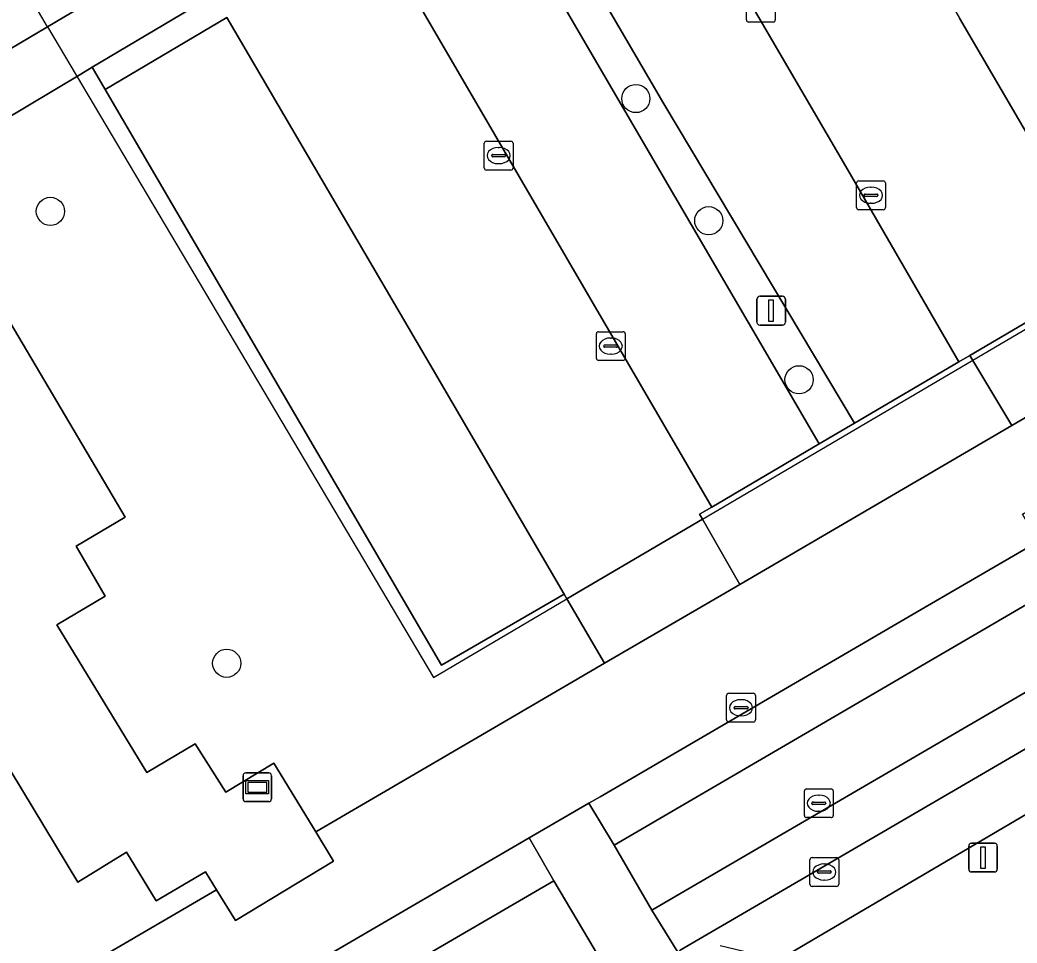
# Model space of a CAD drawing. Extents: x 158352 to 159489, y 383828 to 384603.
# Drawn here: x 158624.29 to 158658.9, y 384098.81 to 384130.85 of the extents above; entities that cross this region are included whole.
import ezdxf

# ---------------------------------------------------------------- set-up
doc = ezdxf.new("R2010")
doc.units = 0
for name, color, linetype in [('IMGEO_Boom', 7, 'Continuous'), ('IMGEO_Groenvoorziening', 7, 'Continuous'), ('IMGEO_Hek', 7, 'Continuous'), ('IMGEO_Informatiebord', 7, 'Continuous'), ('IMGEO_Kolk', 7, 'Continuous'), ('IMGEO_Lichtmast', 7, 'Continuous'), ('IMGEO_Loofbos', 7, 'Continuous'), ('IMGEO_Parkeervlak_open', 7, 'Continuous'), ('IMGEO_Rijbaan_lokaal_gesloten', 7, 'Continuous'), ('IMGEO_Rijbaan_lokaal_open', 7, 'Continuous'), ('IMGEO_Rioolput', 7, 'Continuous'), ('IMGEO_Voetgangersgebied_gesloten', 7, 'Continuous'), ('IMGEO_Voetpad_open', 7, 'Continuous')]:
    doc.layers.add(name, color=color, linetype=linetype)

msp = doc.modelspace()

# ---------------------------------------------------------------- linework, layer by layer
at = {"layer": 'IMGEO_Boom'}
for centre in [(158645.666, 384128.124), (158625.349, 384124.208), (158648.197, 384123.884), (158651.33, 384118.361), (158631.467, 384108.518)]:
    msp.add_circle(centre, 0.489, dxfattribs=at)
at = {"layer": 'IMGEO_Groenvoorziening'}
for points in [[(158595.847, 384162.757), (158615.328, 384129.532), (158616.425, 384127.661), (158617.071, 384128.043), (158618.078, 384126.362), (158625.25, 384130.618), (158630.097, 384133.494)], [(158631.113, 384131.785), (158626.801, 384129.21), (158627.25, 384128.441), (158631.474, 384130.937)]]:
    msp.add_lwpolyline(points, dxfattribs=at)
for points in [[(158646.76, 384136.374), (158647.177, 384136.616), (158645.888, 384138.848), (158645.455, 384138.61), (158641.626, 384136.506), (158640.184, 384138.979), (158639.086, 384138.339), (158644.56, 384128.952), (158652.03, 384116.133), (158653.252, 384116.851), (158646.643, 384127.938), (158642.993, 384134.185)], [(158627.25, 384128.441), (158626.801, 384129.21), (158626.4, 384128.97), (158620.818, 384125.636), (158627.942, 384113.594), (158626.238, 384112.58), (158627.254, 384110.854), (158625.567, 384109.853), (158628.693, 384104.73), (158630.372, 384105.718), (158631.44, 384104.046), (158633.103, 384105.053), (158634.558, 384102.668), (158640.005, 384105.85), (158644.581, 384108.521), (158643.274, 384110.752), (158643.176, 384110.919), (158638.924, 384108.449)], [(158658.71, 384116.77), (158657.253, 384119.203), (158656.873, 384118.98), (158653.252, 384116.851), (158652.03, 384116.133), (158648.301, 384113.941), (158647.878, 384113.692), (158647.977, 384113.519), (158649.271, 384111.259)]]:
    msp.add_lwpolyline(points, close=True, dxfattribs=at)
at = {"layer": 'IMGEO_Hek'}
for points in [[(158625.25, 384130.618), (158612.825, 384151.801), (158641.58, 384168.663), (158653.347, 384148.723)], [(158625.25, 384130.618), (158638.639, 384108.024)], [(158647.977, 384113.519), (158666.295, 384124.299)], [(158643.274, 384110.752), (158647.977, 384113.519)], [(158638.639, 384108.024), (158643.274, 384110.752)]]:
    msp.add_lwpolyline(points, dxfattribs=at)
at = {"layer": 'IMGEO_Informatiebord'}
for p, q in [((158632.134, 384104.715), (158632.924, 384104.715)), ((158632.924, 384104.715), (158632.134, 384104.715)), ((158632.034, 384103.815), (158632.034, 384104.615)), ((158632.034, 384104.615), (158632.034, 384103.815)), ((158633.024, 384104.615), (158633.024, 384103.815)), ((158633.024, 384103.815), (158633.024, 384104.615)), ((158632.924, 384103.715), (158632.134, 384103.715)), ((158632.134, 384103.715), (158632.924, 384103.715))]:
    msp.add_line(p, q, dxfattribs=at)
for points in [[(158632.135, 384104.447), (158632.923, 384104.447), (158632.923, 384103.983), (158632.135, 384103.983), (158632.135, 384104.447)], [(158632.2, 384104.382), (158632.2, 384104.048), (158632.858, 384104.048), (158632.858, 384104.382), (158632.2, 384104.382)]]:
    msp.add_lwpolyline(points, dxfattribs=at)
for centre, start, end in [((158632.134, 384104.615), 90, 180), ((158632.134, 384104.615), 90, 180), ((158632.924, 384104.615), 0, 90), ((158632.924, 384104.615), 360, 90), ((158632.134, 384103.815), 180, 270), ((158632.134, 384103.815), 180, 270), ((158632.924, 384103.815), 270, 0), ((158632.924, 384103.815), 270, 0)]:
    msp.add_arc(centre, 0.1, start, end, dxfattribs=at)
at = {"layer": 'IMGEO_Kolk'}
for p, q in [((158649.505, 384130.854), (158649.505, 384131.706)), ((158650.506, 384131.706), (158650.506, 384130.854)), ((158650.432, 384130.78), (158649.58, 384130.78)), ((158640.405, 384125.718), (158640.405, 384126.57)), ((158640.48, 384126.644), (158641.332, 384126.644)), ((158641.406, 384126.57), (158641.406, 384125.718)), ((158640.664, 384126.138), (158640.664, 384126.15)), ((158640.707, 384126.187), (158641.105, 384126.187)), ((158640.893, 384126.424), (158640.918, 384126.424)), ((158641.148, 384126.15), (158641.148, 384126.138)), ((158641.102, 384126.101), (158640.704, 384126.101)), ((158640.916, 384125.864), (158640.891, 384125.864)), ((158641.332, 384125.644), (158640.48, 384125.644)), ((158653.325, 384124.341), (158653.325, 384125.193)), ((158653.4, 384125.267), (158654.252, 384125.267)), ((158654.326, 384125.193), (158654.326, 384124.341)), ((158653.584, 384124.761), (158653.584, 384124.773)), ((158653.627, 384124.81), (158654.025, 384124.81)), ((158653.813, 384125.047), (158653.838, 384125.047)), ((158654.068, 384124.773), (158654.068, 384124.761)), ((158654.022, 384124.724), (158653.624, 384124.724)), ((158653.836, 384124.487), (158653.811, 384124.487)), ((158654.252, 384124.267), (158653.4, 384124.267)), ((158644.296, 384119.105), (158644.296, 384119.957)), ((158644.371, 384120.031), (158645.223, 384120.031)), ((158645.297, 384119.957), (158645.297, 384119.105)), ((158644.598, 384119.574), (158644.996, 384119.574)), ((158644.784, 384119.811), (158644.809, 384119.811)), ((158644.555, 384119.525), (158644.555, 384119.537)), ((158644.993, 384119.488), (158644.595, 384119.488)), ((158644.807, 384119.251), (158644.782, 384119.251)), ((158645.039, 384119.537), (158645.039, 384119.525)), ((158645.223, 384119.031), (158644.371, 384119.031)), ((158648.891, 384107.476), (158649.743, 384107.476)), ((158648.816, 384106.55), (158648.816, 384107.402)), ((158649.304, 384107.256), (158649.329, 384107.256)), ((158649.817, 384107.402), (158649.817, 384106.55)), ((158649.075, 384106.97), (158649.075, 384106.982)), ((158649.513, 384106.933), (158649.115, 384106.933)), ((158649.118, 384107.019), (158649.516, 384107.019)), ((158649.559, 384106.982), (158649.559, 384106.97)), ((158649.743, 384106.476), (158648.891, 384106.476)), ((158649.327, 384106.696), (158649.302, 384106.696)), ((158651.707, 384100.846), (158651.707, 384101.698)), ((158651.782, 384101.772), (158652.634, 384101.772)), ((158652.708, 384101.698), (158652.708, 384100.846)), ((158651.966, 384101.266), (158651.966, 384101.278)), ((158652.009, 384101.315), (158652.407, 384101.315)), ((158652.195, 384101.552), (158652.22, 384101.552)), ((158652.45, 384101.278), (158652.45, 384101.266)), ((158652.404, 384101.229), (158652.006, 384101.229)), ((158652.218, 384100.992), (158652.193, 384100.992)), ((158652.634, 384100.772), (158651.782, 384100.772))]:
    msp.add_line(p, q, dxfattribs=at)
for points in [[(158649.505, 384130.854), (158649.505, 384131.706)], [(158650.506, 384131.706), (158650.506, 384130.854)], [(158650.432, 384130.78), (158649.58, 384130.78)], [(158640.405, 384125.718), (158640.405, 384126.57)], [(158640.48, 384126.644), (158641.332, 384126.644)], [(158641.406, 384126.57), (158641.406, 384125.718)], [(158641.332, 384125.644), (158640.48, 384125.644)], [(158653.325, 384124.341), (158653.325, 384125.193)], [(158653.4, 384125.267), (158654.252, 384125.267)], [(158654.326, 384125.193), (158654.326, 384124.341)], [(158654.252, 384124.267), (158653.4, 384124.267)], [(158644.296, 384119.105), (158644.296, 384119.957)], [(158644.371, 384120.031), (158645.223, 384120.031)], [(158645.297, 384119.957), (158645.297, 384119.105)], [(158645.223, 384119.031), (158644.371, 384119.031)], [(158648.891, 384107.476), (158649.743, 384107.476)], [(158648.816, 384106.55), (158648.816, 384107.402)], [(158649.817, 384107.402), (158649.817, 384106.55)], [(158649.743, 384106.476), (158648.891, 384106.476)], [(158651.707, 384100.846), (158651.707, 384101.698)], [(158651.782, 384101.772), (158652.634, 384101.772)], [(158652.708, 384101.698), (158652.708, 384100.846)], [(158652.634, 384100.772), (158651.782, 384100.772)]]:
    msp.add_lwpolyline(points, dxfattribs=at)
for centre, radius, start, end in [((158649.582, 384130.856), 0.0765, 181.552, 268.448), ((158649.582, 384130.856), 0.0765, 181.552, 268.448), ((158650.43, 384130.856), 0.0765, 271.552, 358.448), ((158650.43, 384130.856), 0.0765, 271.552, 358.448), ((158640.482, 384126.568), 0.0765, 91.552, 178.448), ((158640.482, 384126.568), 0.0765, 91.552, 178.448), ((158641.33, 384126.568), 0.0765, 1.552, 88.448), ((158641.33, 384126.568), 0.0765, 1.552, 88.448), ((158640.704, 384126.147), 0.0403, 85.8775, 175.7526), ((158641.109, 384126.149), 0.0386, 1.7309, 96.639), ((158640.701, 384126.137), 0.0366, 178.938, 274.7102), ((158641.105, 384126.144), 0.043, 264.8664, 352.4533), ((158640.482, 384125.72), 0.0765, 181.552, 268.448), ((158640.482, 384125.72), 0.0765, 181.552, 268.448), ((158641.33, 384125.72), 0.0765, 271.552, 358.448), ((158641.33, 384125.72), 0.0765, 271.552, 358.448), ((158653.402, 384125.191), 0.0765, 91.552, 178.448), ((158653.402, 384125.191), 0.0765, 91.552, 178.448), ((158654.25, 384125.191), 0.0765, 1.552, 88.448), ((158654.25, 384125.191), 0.0765, 1.552, 88.448), ((158653.624, 384124.77), 0.0403, 85.8775, 175.7526), ((158654.029, 384124.772), 0.0386, 1.7309, 96.639), ((158653.621, 384124.76), 0.0366, 178.938, 274.7102), ((158654.025, 384124.767), 0.043, 264.8664, 352.4533), ((158653.402, 384124.343), 0.0765, 181.552, 268.448), ((158653.402, 384124.343), 0.0765, 181.552, 268.448), ((158654.25, 384124.343), 0.0765, 271.552, 358.448), ((158654.25, 384124.343), 0.0765, 271.552, 358.448), ((158644.373, 384119.955), 0.0765, 91.552, 178.448), ((158644.373, 384119.955), 0.0765, 91.552, 178.448), ((158645.221, 384119.955), 0.0765, 1.552, 88.448), ((158645.221, 384119.955), 0.0765, 1.552, 88.448), ((158644.595, 384119.534), 0.0403, 85.8775, 175.7526), ((158645, 384119.536), 0.0386, 1.7309, 96.639), ((158644.592, 384119.524), 0.0366, 178.938, 274.7102), ((158644.996, 384119.531), 0.043, 264.8664, 352.4533), ((158644.373, 384119.107), 0.0765, 181.552, 268.448), ((158644.373, 384119.107), 0.0765, 181.552, 268.448), ((158645.221, 384119.107), 0.0765, 271.552, 358.448), ((158645.221, 384119.107), 0.0765, 271.552, 358.448), ((158648.893, 384107.4), 0.0765, 91.552, 178.448), ((158648.893, 384107.4), 0.0765, 91.552, 178.448), ((158649.741, 384107.4), 0.0765, 1.552, 88.448), ((158649.741, 384107.4), 0.0765, 1.552, 88.448), ((158649.115, 384106.979), 0.0403, 85.8775, 175.7526), ((158649.112, 384106.969), 0.0366, 178.938, 274.7102), ((158649.516, 384106.976), 0.043, 264.8664, 352.4533), ((158649.52, 384106.981), 0.0386, 1.7309, 96.639), ((158648.893, 384106.552), 0.0765, 181.552, 268.448), ((158648.893, 384106.552), 0.0765, 181.552, 268.448), ((158649.741, 384106.552), 0.0765, 271.552, 358.448), ((158649.741, 384106.552), 0.0765, 271.552, 358.448), ((158651.784, 384101.696), 0.0765, 91.552, 178.448), ((158651.784, 384101.696), 0.0765, 91.552, 178.448), ((158652.632, 384101.696), 0.0765, 1.552, 88.448), ((158652.632, 384101.696), 0.0765, 1.552, 88.448), ((158652.006, 384101.275), 0.0403, 85.8775, 175.7526), ((158652.003, 384101.265), 0.0366, 178.938, 274.7102), ((158652.407, 384101.272), 0.043, 264.8664, 352.4533), ((158652.411, 384101.277), 0.0386, 1.7309, 96.639), ((158651.784, 384100.848), 0.0765, 181.552, 268.448), ((158651.784, 384100.848), 0.0765, 181.552, 268.448), ((158652.632, 384100.848), 0.0765, 271.552, 358.448), ((158652.632, 384100.848), 0.0765, 271.552, 358.448)]:
    msp.add_arc(centre, radius, start, end, dxfattribs=at)
for centre, major_axis, ratio, start_param, end_param in [((158640.892, 384126.144), (-0.387, 0.002), 0.722429, 4.712389, 7.853982), ((158640.917, 384126.144), (-0.39, 0.002), 0.717154, 1.570796, 4.712389), ((158653.812, 384124.767), (-0.387, 0.002), 0.722429, 4.712389, 7.853982), ((158653.837, 384124.767), (-0.39, 0.002), 0.717154, 1.570796, 4.712389), ((158644.783, 384119.531), (-0.387, 0.002), 0.722429, 4.712389, 7.853982), ((158644.808, 384119.531), (-0.39, 0.002), 0.717154, 1.570796, 4.712389), ((158649.303, 384106.976), (-0.387, 0.002), 0.722429, 4.712389, 7.853982), ((158649.328, 384106.976), (-0.39, 0.002), 0.717154, 1.570796, 4.712389), ((158652.194, 384101.272), (-0.387, 0.002), 0.722429, 4.712389, 7.853982), ((158652.219, 384101.272), (-0.39, 0.002), 0.717154, 1.570796, 4.712389)]:
    msp.add_ellipse(centre, major_axis=major_axis, ratio=ratio, start_param=start_param, end_param=end_param, dxfattribs=at)
at = {"layer": 'IMGEO_Lichtmast'}
for p, q in [((158649.867, 384120.359), (158649.867, 384121.159)), ((158649.867, 384121.159), (158649.867, 384120.359)), ((158649.967, 384121.259), (158650.757, 384121.259)), ((158650.757, 384121.259), (158649.967, 384121.259)), ((158650.857, 384121.159), (158650.857, 384120.359)), ((158650.857, 384120.359), (158650.857, 384121.159)), ((158650.757, 384120.259), (158649.967, 384120.259)), ((158649.967, 384120.259), (158650.757, 384120.259)), ((158657.319, 384102.274), (158658.109, 384102.274)), ((158658.109, 384102.274), (158657.319, 384102.274)), ((158657.219, 384101.374), (158657.219, 384102.174)), ((158657.219, 384102.174), (158657.219, 384101.374)), ((158658.209, 384102.174), (158658.209, 384101.374)), ((158658.209, 384101.374), (158658.209, 384102.174)), ((158658.109, 384101.274), (158657.319, 384101.274)), ((158657.319, 384101.274), (158658.109, 384101.274))]:
    msp.add_line(p, q, dxfattribs=at)
for points in [[(158650.287, 384121.134), (158650.437, 384121.134), (158650.437, 384120.384), (158650.287, 384120.384), (158650.287, 384121.134)], [(158657.639, 384102.149), (158657.789, 384102.149), (158657.789, 384101.399), (158657.639, 384101.399), (158657.639, 384102.149)]]:
    msp.add_lwpolyline(points, dxfattribs=at)
for centre, start, end in [((158649.967, 384121.159), 90, 180), ((158649.967, 384121.159), 90, 180), ((158650.757, 384121.159), 0, 90), ((158650.757, 384121.159), 360, 90), ((158649.967, 384120.359), 180, 270), ((158649.967, 384120.359), 180, 270), ((158650.757, 384120.359), 270, 0), ((158650.757, 384120.359), 270, 0), ((158657.319, 384102.174), 90, 180), ((158657.319, 384102.174), 90, 180), ((158658.109, 384102.174), 0, 90), ((158658.109, 384102.174), 360, 90), ((158657.319, 384101.374), 180, 270), ((158657.319, 384101.374), 180, 270), ((158658.109, 384101.374), 270, 0), ((158658.109, 384101.374), 270, 0)]:
    msp.add_arc(centre, 0.1, start, end, dxfattribs=at)
at = {"layer": 'IMGEO_Loofbos'}
msp.add_lwpolyline([(158465.549, 384215.266), (158464.245, 384216.846), (158454.269, 384210.225), (158481.442, 384177.38), (158485.999, 384172.14), (158491.175, 384167.767), (158500, 384160.894), (158541.163, 384130.381), (158548.168, 384125.454), (158603.502, 384084.245), (158605.241, 384085.373), (158615.79, 384091.707), (158631.113, 384100.657), (158630.733, 384101.273), (158629.021, 384100.27), (158627.995, 384101.959), (158626.298, 384100.921), (158620.087, 384111.197)], dxfattribs=at)
at = {"layer": 'IMGEO_Parkeervlak_open'}
for points in [[(158738.971, 384152.091), (158738.379, 384151.745), (158647.204, 384098.556)], [(158648.598, 384098.717), (158650.189, 384098.335), (158650.96, 384098.425), (158661.287, 384104.498), (158665.178, 384106.745), (158678.479, 384114.472), (158681.775, 384116.427), (158695.787, 384124.599)]]:
    msp.add_lwpolyline(points, dxfattribs=at)
for points in [[(158662.075, 384122.037), (158666.312, 384124.528), (158666.391, 384124.574), (158655.023, 384144.123), (158650.708, 384141.6), (158656.901, 384130.919)], [(158639.086, 384138.339), (158635.356, 384136.164), (158636.905, 384133.509), (158640.765, 384126.892), (158648.301, 384113.941), (158652.03, 384116.133), (158644.56, 384128.952)], [(158646.76, 384136.374), (158642.993, 384134.185), (158646.643, 384127.938), (158653.252, 384116.851), (158656.873, 384118.98), (158653.03, 384125.623)], [(158631.474, 384130.937), (158627.25, 384128.441), (158638.924, 384108.449), (158643.176, 384110.919), (158638.513, 384118.902)]]:
    msp.add_lwpolyline(points, close=True, dxfattribs=at)
at = {"layer": 'IMGEO_Rijbaan_lokaal_gesloten'}
for points in [[(158736.245, 384155.536), (158735.439, 384156.968), (158716.96, 384146.173), (158667.528, 384117.313), (158667.252, 384117.177), (158666.707, 384116.86), (158659.63, 384112.744), (158655.57, 384110.383), (158644.427, 384103.877), (158644.032, 384103.668), (158644.915, 384102.204)], [(158738.379, 384151.745), (158737.545, 384153.226), (158646.22, 384099.951), (158647.12, 384098.492), (158647.204, 384098.556)], [(158627.36, 384093.946), (158628.258, 384092.479), (158642.815, 384100.969), (158641.961, 384102.46)]]:
    msp.add_lwpolyline(points, close=True, dxfattribs=at)
at = {"layer": 'IMGEO_Rijbaan_lokaal_open'}
for points in [[(158736.245, 384155.536), (158644.915, 384102.204), (158646.22, 384099.951), (158737.545, 384153.226)], [(158645.024, 384097.242), (158645.336, 384097.464), (158647.12, 384098.492), (158646.22, 384099.951), (158644.915, 384102.204), (158644.032, 384103.668), (158641.961, 384102.46), (158642.815, 384100.969)]]:
    msp.add_lwpolyline(points, close=True, dxfattribs=at)
for points in [[(158646.76, 384136.374), (158653.03, 384125.623), (158656.873, 384118.98), (158657.253, 384119.203), (158662.075, 384122.037), (158656.901, 384130.919)], [(158631.474, 384130.937), (158638.513, 384118.902), (158643.176, 384110.919), (158643.274, 384110.752), (158647.977, 384113.519), (158647.878, 384113.692), (158648.301, 384113.941), (158640.765, 384126.892), (158636.905, 384133.509)], [(158645.024, 384097.242), (158642.815, 384100.969), (158628.258, 384092.479), (158630.373, 384088.772)]]:
    msp.add_lwpolyline(points, dxfattribs=at)
at = {"layer": 'IMGEO_Rioolput'}
for p, q in [((158651.514, 384103.234), (158651.514, 384104.086)), ((158651.589, 384104.16), (158652.441, 384104.16)), ((158652.515, 384104.086), (158652.515, 384103.234)), ((158651.773, 384103.654), (158651.773, 384103.666)), ((158651.816, 384103.703), (158652.214, 384103.703)), ((158652.002, 384103.94), (158652.027, 384103.94)), ((158652.257, 384103.666), (158652.257, 384103.654)), ((158652.211, 384103.617), (158651.813, 384103.617)), ((158652.025, 384103.38), (158652, 384103.38)), ((158652.441, 384103.16), (158651.589, 384103.16))]:
    msp.add_line(p, q, dxfattribs=at)
for points in [[(158651.514, 384103.234), (158651.514, 384104.086)], [(158651.589, 384104.16), (158652.441, 384104.16)], [(158652.515, 384104.086), (158652.515, 384103.234)], [(158652.441, 384103.16), (158651.589, 384103.16)]]:
    msp.add_lwpolyline(points, dxfattribs=at)
for centre, radius, start, end in [((158651.591, 384104.084), 0.0765, 91.552, 178.448), ((158651.591, 384104.084), 0.0765, 91.552, 178.448), ((158652.439, 384104.084), 0.0765, 1.552, 88.448), ((158652.439, 384104.084), 0.0765, 1.552, 88.448), ((158651.813, 384103.663), 0.0403, 85.8775, 175.7526), ((158652.218, 384103.665), 0.0386, 1.7309, 96.639), ((158651.81, 384103.653), 0.0366, 178.938, 274.7102), ((158652.214, 384103.66), 0.043, 264.8664, 352.4533), ((158651.591, 384103.236), 0.0765, 181.552, 268.448), ((158651.591, 384103.236), 0.0765, 181.552, 268.448), ((158652.439, 384103.236), 0.0765, 271.552, 358.448), ((158652.439, 384103.236), 0.0765, 271.552, 358.448)]:
    msp.add_arc(centre, radius, start, end, dxfattribs=at)
for centre, major_axis, ratio, start_param, end_param in [((158652.001, 384103.66), (-0.387, 0.002), 0.722429, 4.712389, 7.853982), ((158652.026, 384103.66), (-0.39, 0.002), 0.717154, 1.570796, 4.712389)]:
    msp.add_ellipse(centre, major_axis=major_axis, ratio=ratio, start_param=start_param, end_param=end_param, dxfattribs=at)
at = {"layer": 'IMGEO_Voetgangersgebied_gesloten'}
for points in [[(158630.097, 384133.494), (158625.25, 384130.618), (158618.078, 384126.362)], [(158620.087, 384111.197), (158626.298, 384100.921), (158627.995, 384101.959), (158629.021, 384100.27), (158630.733, 384101.273), (158631.113, 384100.657), (158631.769, 384099.592), (158635.177, 384101.653), (158634.558, 384102.668), (158633.103, 384105.053), (158631.44, 384104.046), (158630.372, 384105.718), (158628.693, 384104.73), (158625.567, 384109.853), (158627.254, 384110.854), (158626.238, 384112.58), (158627.942, 384113.594), (158620.818, 384125.636), (158626.4, 384128.97), (158626.801, 384129.21), (158631.113, 384131.785)]]:
    msp.add_lwpolyline(points, dxfattribs=at)
at = {"layer": 'IMGEO_Voetpad_open'}
for points in [[(158743.744, 384163.971), (158741.091, 384164.958), (158709.408, 384146.369), (158706.962, 384144.94), (158705.582, 384144.133), (158687.07, 384133.326), (158684.077, 384131.578), (158669.108, 384122.84), (158667.746, 384122.045), (158663.493, 384119.562), (158658.71, 384116.77), (158649.271, 384111.259), (158644.581, 384108.521), (158640.005, 384105.85), (158634.558, 384102.668), (158635.177, 384101.653), (158631.769, 384099.592), (158631.113, 384100.657), (158615.79, 384091.707)], [(158627.36, 384093.946), (158641.961, 384102.46), (158644.032, 384103.668), (158644.427, 384103.877), (158655.57, 384110.383), (158659.63, 384112.744), (158659.081, 384113.701), (158666.171, 384117.809), (158665.635, 384118.76), (158669.04, 384120.74), (158669.192, 384120.661), (158672.977, 384122.843), (158715.82, 384147.827), (158732.06, 384157.367), (158732.246, 384157.41), (158732.413, 384157.398), (158732.618, 384157.353), (158734.535, 384156.927)], [(158661.287, 384104.498), (158650.96, 384098.425)]]:
    msp.add_lwpolyline(points, dxfattribs=at)
for points in [[(158663.493, 384119.562), (158662.075, 384122.037), (158657.253, 384119.203), (158658.71, 384116.77)], [(158649.271, 384111.259), (158647.977, 384113.519), (158643.274, 384110.752), (158644.581, 384108.521)]]:
    msp.add_lwpolyline(points, close=True, dxfattribs=at)

doc.saveas('drawing.dxf')
